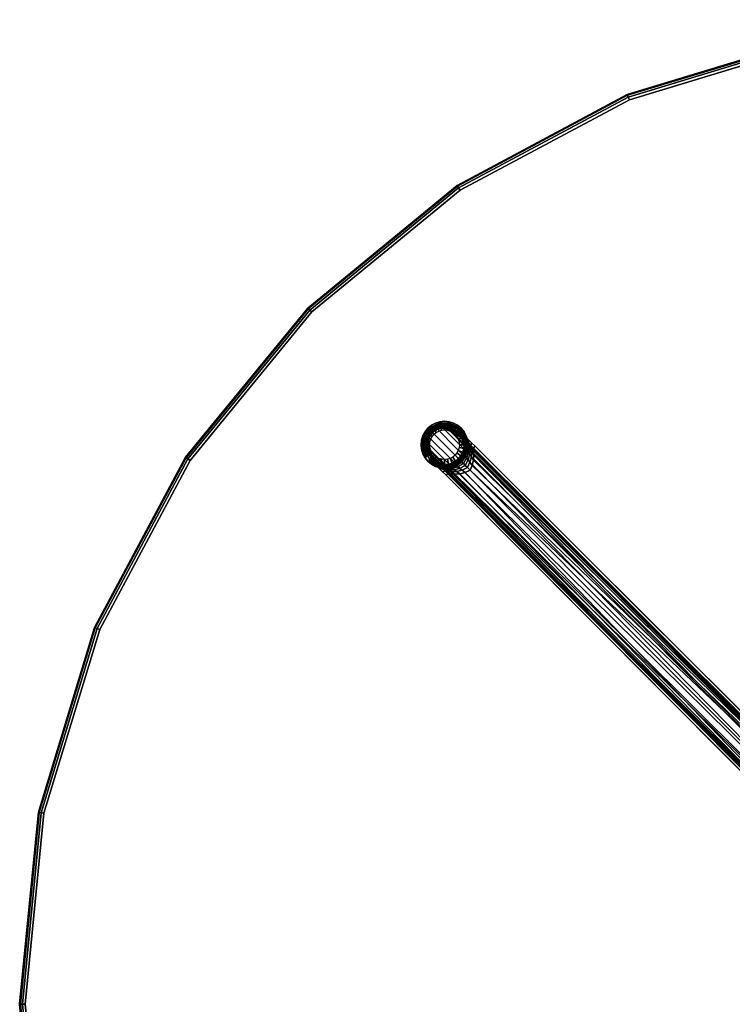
# Model space of a CAD drawing. Header units: inches. Extents: x -213 to 429, y -72 to 85.
# Tile 527 of 656: x 346 to 362, y -2 to 19. Entities that reach past the tile are written whole.
import ezdxf

# ---------------------------------------------------------------- set-up
doc = ezdxf.new("R2010")
doc.units = ezdxf.units.IN
doc.header["$LTSCALE"] = 96
doc.header["$MEASUREMENT"] = 0
for name, color, linetype in [('A-FURN-3-TABLE-BASE-BASE', 253, 'Continuous'), ('A-FURN-3-TABLE-BASE-GLIDE', 253, 'Continuous'), ('A-FURN-3-TABLE-BASE-GLIDE-STEM', 253, 'Continuous'), ('A-FURN-3-TABLE-EDGE', 35, 'Continuous'), ('A-FURN-3-TABLE-TOP', 33, 'Continuous')]:
    doc.layers.add(name, color=color, linetype=linetype)

# ---------------------------------------------------------------- blocks, each defined once
blk = doc.blocks.new('TARN-4242-LTSXG4-3D-3')
at = {"layer": 'A-FURN-3-TABLE-BASE-BASE'}
for points, invisible_edges in [([(-11.678, 12.227, 3.72), (-11.678, 12.227, 3.72), (-11.619, 12.247, 1.607), (-11.626, 12.258, 1.5)], 2), ([(-11.678, 12.227, 3.72), (-11.678, 12.227, 3.72), (-11.605, 12.23, 1.713), (-11.619, 12.247, 1.607)], 10), ([(-11.678, 12.227, 3.72), (-11.678, 12.227, 3.72), (-11.576, 12.198, 1.812), (-11.605, 12.23, 1.713)], 10), ([(-0.576, 1.157, 11.774), (-0.56, 1.219, 9.641), (-11.291, 11.909, 2.161), (-11.678, 12.227, 3.72)], 4), ([(-11.678, 12.227, 3.72), (-11.678, 12.227, 3.72), (-11.534, 12.154, 1.902), (-11.576, 12.198, 1.812)], 10), ([(-11.678, 12.227, 3.72), (-11.678, 12.227, 3.72), (-11.481, 12.1, 1.98), (-11.534, 12.154, 1.902)], 10), ([(-11.678, 12.227, 3.72), (-11.678, 12.227, 3.72), (-11.422, 12.04, 2.049), (-11.481, 12.1, 1.98)], 10), ([(-11.678, 12.227, 3.72), (-11.678, 12.227, 3.72), (-11.359, 11.976, 2.109), (-11.422, 12.04, 2.049)], 10), ([(-11.678, 12.227, 3.72), (-11.678, 12.227, 3.72), (-11.291, 11.909, 2.161), (-11.359, 11.976, 2.109)], 10), ([(-12.227, 11.678, 3.72), (-12.227, 11.678, 3.72), (-12.258, 11.626, 1.5), (-12.247, 11.619, 1.607)], 8), ([(-12.227, 11.678, 3.72), (-12.227, 11.678, 3.72), (-12.247, 11.619, 1.607), (-12.23, 11.605, 1.713)], 10), ([(-12.227, 11.678, 3.72), (-12.227, 11.678, 3.72), (-12.23, 11.605, 1.713), (-12.198, 11.576, 1.812)], 10), ([(-12.227, 11.678, 3.72), (-11.909, 11.291, 2.161), (-1.219, 0.56, 9.641), (-1.157, 0.576, 11.774)], 1), ([(-12.227, 11.678, 3.72), (-12.227, 11.678, 3.72), (-11.976, 11.359, 2.109), (-11.909, 11.291, 2.161)], 10), ([(-12.227, 11.678, 3.72), (-12.227, 11.678, 3.72), (-12.04, 11.422, 2.049), (-11.976, 11.359, 2.109)], 10), ([(-12.227, 11.678, 3.72), (-12.227, 11.678, 3.72), (-12.1, 11.481, 1.98), (-12.04, 11.422, 2.049)], 10), ([(-12.227, 11.678, 3.72), (-12.227, 11.678, 3.72), (-12.154, 11.534, 1.902), (-12.1, 11.481, 1.98)], 10), ([(-12.227, 11.678, 3.72), (-12.227, 11.678, 3.72), (-12.198, 11.576, 1.812), (-12.154, 11.534, 1.902)], 10)]:
    blk.add_3dface(points, dxfattribs=dict(at, invisible_edges=invisible_edges))
at = {"layer": 'A-FURN-3-TABLE-BASE-GLIDE'}
for points, invisible_edges in [([(-12.212, 11.519), (-12.212, 12.35), (-12.126, 12.396), (-12.126, 11.473)], 5), ([(-12.212, 11.519, 0.2), (-12.126, 11.473, 0.2), (-12.126, 12.396, 0.2), (-12.212, 12.35, 0.2)], 10), ([(-12.126, 11.473), (-12.126, 12.396), (-12.032, 12.425), (-12.032, 11.444)], 5), ([(-12.126, 11.473, 0.2), (-12.032, 11.444, 0.2), (-12.032, 12.425, 0.2), (-12.126, 12.396, 0.2)], 10), ([(-12.032, 11.444), (-12.032, 12.425), (-11.935, 12.435), (-11.935, 11.435)], 5), ([(-12.032, 11.444, 0.2), (-11.935, 11.435, 0.2), (-11.935, 12.435, 0.2), (-12.032, 12.425, 0.2)], 10), ([(-11.935, 11.435), (-11.935, 12.435), (-11.837, 12.425), (-11.837, 11.444)], 5), ([(-11.935, 11.435, 0.2), (-11.837, 11.444, 0.2), (-11.837, 12.425, 0.2), (-11.935, 12.435, 0.2)], 10), ([(-11.837, 11.444), (-11.837, 12.425), (-11.743, 12.396), (-11.743, 11.473)], 5), ([(-11.837, 11.444, 0.2), (-11.743, 11.473, 0.2), (-11.743, 12.396, 0.2), (-11.837, 12.425, 0.2)], 10), ([(-11.743, 11.473), (-11.743, 12.396), (-11.657, 12.35), (-11.657, 11.519)], 5), ([(-11.743, 11.473, 0.2), (-11.657, 11.519, 0.2), (-11.657, 12.35, 0.2), (-11.743, 12.396, 0.2)], 10), ([(-12.396, 11.743), (-12.396, 12.126), (-12.35, 12.212), (-12.35, 11.657)], 5), ([(-12.396, 11.743, 0.2), (-12.35, 11.657, 0.2), (-12.35, 12.212, 0.2), (-12.396, 12.126, 0.2)], 10), ([(-12.35, 11.657), (-12.35, 12.212), (-12.288, 12.288), (-12.288, 11.581)], 5), ([(-12.35, 11.657, 0.2), (-12.288, 11.581, 0.2), (-12.288, 12.288, 0.2), (-12.35, 12.212, 0.2)], 10), ([(-12.288, 11.581), (-12.288, 12.288), (-12.212, 12.35), (-12.212, 11.519)], 5), ([(-12.288, 11.581, 0.2), (-12.212, 11.519, 0.2), (-12.212, 12.35, 0.2), (-12.288, 12.288, 0.2)], 10), ([(-11.657, 11.519), (-11.657, 12.35), (-11.581, 12.288), (-11.581, 11.581)], 5), ([(-11.657, 11.519, 0.2), (-11.581, 11.581, 0.2), (-11.581, 12.288, 0.2), (-11.657, 12.35, 0.2)], 10), ([(-11.581, 11.581), (-11.581, 12.288), (-11.519, 12.212), (-11.519, 11.657)], 5), ([(-11.581, 11.581, 0.2), (-11.519, 11.657, 0.2), (-11.519, 12.212, 0.2), (-11.581, 12.288, 0.2)], 10), ([(-11.519, 11.657), (-11.519, 12.212), (-11.473, 12.126), (-11.473, 11.743)], 5), ([(-11.519, 11.657, 0.2), (-11.473, 11.743, 0.2), (-11.473, 12.126, 0.2), (-11.519, 12.212, 0.2)], 10), ([(-12.435, 11.935), (-12.435, 11.935), (-12.425, 12.032), (-12.425, 11.837)], 4), ([(-12.435, 11.935, 0.2), (-12.425, 11.837, 0.2), (-12.425, 12.032, 0.2), (-12.435, 11.935, 0.2)], 2), ([(-12.425, 11.837), (-12.425, 12.032), (-12.396, 12.126), (-12.396, 11.743)], 5), ([(-12.425, 11.837, 0.2), (-12.396, 11.743, 0.2), (-12.396, 12.126, 0.2), (-12.425, 12.032, 0.2)], 10), ([(-11.473, 11.743), (-11.473, 12.126), (-11.444, 12.032), (-11.444, 11.837)], 5), ([(-11.473, 11.743, 0.2), (-11.444, 11.837, 0.2), (-11.444, 12.032, 0.2), (-11.473, 12.126, 0.2)], 10), ([(-11.444, 11.837), (-11.444, 12.032), (-11.435, 11.935)], 1), ([(-11.444, 11.837, 0.2), (-11.435, 11.935, 0.2), (-11.435, 11.935, 0.2), (-11.444, 12.032, 0.2)], 8)]:
    blk.add_3dface(points, dxfattribs=dict(at, invisible_edges=invisible_edges))
at = {"layer": 'A-FURN-3-TABLE-TOP'}
for points, invisible_edges in [([(-4.074, 20.481, 29), (-7.991, 19.292, 29), (-7.991, -19.292, 29), (-4.074, -20.481, 29)], 10), ([(-7.991, -19.292, 27.75), (-7.991, 19.292, 27.75), (-4.074, 20.481, 27.75), (-4.074, -20.481, 27.75)], 5), ([(-11.601, -17.363, 29), (-7.991, -19.292, 29), (-7.991, 19.292, 29), (-11.601, 17.363, 29)], 10), ([(-7.991, 19.292, 27.75), (-7.991, -19.292, 27.75), (-11.601, -17.363, 27.75), (-11.601, 17.363, 27.75)], 5), ([(-11.601, 17.363, 29), (-14.766, 14.766, 29), (-14.766, -14.766, 29), (-11.601, -17.363, 29)], 10), ([(-14.766, -14.766, 27.75), (-14.766, 14.766, 27.75), (-11.601, 17.363, 27.75), (-11.601, -17.363, 27.75)], 5), ([(-17.363, -11.601, 29), (-14.766, -14.766, 29), (-14.766, 14.766, 29), (-17.363, 11.601, 29)], 10), ([(-14.766, 14.766, 27.75), (-14.766, -14.766, 27.75), (-17.363, -11.601, 27.75), (-17.363, 11.601, 27.75)], 5), ([(-17.363, 11.601, 29), (-19.292, 7.991, 29), (-19.292, -7.991, 29), (-17.363, -11.601, 29)], 10), ([(-19.292, -7.991, 27.75), (-19.292, 7.991, 27.75), (-17.363, 11.601, 27.75), (-17.363, -11.601, 27.75)], 5), ([(-20.481, -4.074, 29), (-19.292, -7.991, 29), (-19.292, 7.991, 29), (-20.481, 4.074, 29)], 10), ([(-19.292, 7.991, 27.75), (-19.292, -7.991, 27.75), (-20.481, -4.074, 27.75), (-20.481, 4.074, 27.75)], 5), ([(-20.481, 4.074, 29), (-20.882, 0, 29), (-20.481, -4.074, 29)], 8), ([(-20.481, -4.074, 27.75), (-20.882, 0, 27.75), (-20.481, 4.074, 27.75), (-20.481, -4.074, 27.75)], 4)]:
    blk.add_3dface(points, dxfattribs=dict(at, invisible_edges=invisible_edges))
at = {"layer": 'A-FURN-3-TABLE-BASE-BASE'}
mesh = blk.add_polymesh((2, 9), dxfattribs=at)
for k, corner in enumerate([(-11.626, 12.258, 1.5), (-11.771, 12.351, 1.5), (-11.94, 12.382, 1.5), (-12.108, 12.346, 1.5), (-12.251, 12.251, 1.5), (-12.346, 12.108, 1.5), (-12.382, 11.94, 1.5), (-12.351, 11.771, 1.5), (-12.258, 11.626, 1.5), (-11.678, 12.227, 3.72), (-11.799, 12.308, 3.665), (-11.945, 12.339, 3.62), (-12.095, 12.311, 3.59), (-12.225, 12.225, 3.579), (-12.311, 12.095, 3.59), (-12.339, 11.945, 3.62), (-12.308, 11.799, 3.665), (-12.227, 11.678, 3.72)]):
    mesh.set_mesh_vertex(divmod(k, 9), corner)
mesh = blk.add_polymesh((9, 5), dxfattribs=at)
for k, corner in enumerate([(-11.755, 12.199, 3.79), (-11.732, 12.217, 3.783), (-11.71, 12.228, 3.768), (-11.691, 12.232, 3.746), (-11.678, 12.227, 3.72), (-11.85, 12.263, 3.735), (-11.833, 12.282, 3.729), (-11.819, 12.3, 3.713), (-11.809, 12.31, 3.691), (-11.799, 12.308, 3.665), (-11.967, 12.287, 3.69), (-11.957, 12.305, 3.683), (-11.953, 12.325, 3.668), (-11.951, 12.339, 3.645), (-11.945, 12.339, 3.62), (-12.088, 12.264, 3.66), (-12.086, 12.277, 3.653), (-12.092, 12.296, 3.638), (-12.098, 12.31, 3.615), (-12.095, 12.311, 3.59), (-12.194, 12.194, 3.649), (-12.2, 12.2, 3.643), (-12.214, 12.214, 3.627), (-12.225, 12.225, 3.605), (-12.225, 12.225, 3.579), (-12.264, 12.088, 3.66), (-12.277, 12.086, 3.653), (-12.296, 12.092, 3.638), (-12.31, 12.098, 3.615), (-12.311, 12.095, 3.59), (-12.287, 11.967, 3.69), (-12.305, 11.957, 3.683), (-12.325, 11.953, 3.668), (-12.339, 11.951, 3.645), (-12.339, 11.945, 3.62), (-12.263, 11.85, 3.735), (-12.282, 11.833, 3.729), (-12.3, 11.819, 3.713), (-12.31, 11.809, 3.691), (-12.308, 11.799, 3.665), (-12.199, 11.755, 3.79), (-12.217, 11.732, 3.783), (-12.228, 11.71, 3.768), (-12.232, 11.691, 3.746), (-12.227, 11.678, 3.72)]):
    mesh.set_mesh_vertex(divmod(k, 5), corner)
mesh = blk.add_polymesh((2, 9), dxfattribs=at)
for k, corner in enumerate([(-11.755, 12.199, 3.79), (-11.85, 12.263, 3.735), (-11.967, 12.287, 3.69), (-12.088, 12.264, 3.66), (-12.194, 12.194, 3.649), (-12.264, 12.088, 3.66), (-12.287, 11.967, 3.69), (-12.263, 11.85, 3.735), (-12.199, 11.755, 3.79), (-0.632, 1.108, 11.858), (-0.774, 1.014, 11.851), (-0.774, 1.014, 11.851), (-0.902, 0.902, 11.849), (-0.902, 0.902, 11.849), (-0.902, 0.902, 11.849), (-1.014, 0.774, 11.851), (-1.014, 0.774, 11.851), (-1.108, 0.632, 11.858)]):
    mesh.set_mesh_vertex(divmod(k, 9), corner)
mesh = blk.add_polymesh((9, 9), dxfattribs=at)
for k, corner in enumerate([(-12.258, 11.626, 1.5), (-12.113, 11.524, 1.5), (-11.94, 11.487, 1.5), (-11.765, 11.52, 1.5), (-11.618, 11.618, 1.5), (-11.52, 11.765, 1.5), (-11.487, 11.94, 1.5), (-11.524, 12.113, 1.5), (-11.626, 12.258, 1.5), (-12.246, 11.617, 1.603), (-12.102, 11.519, 1.605), (-11.931, 11.484, 1.606), (-11.759, 11.517, 1.608), (-11.613, 11.613, 1.608), (-11.517, 11.759, 1.608), (-11.484, 11.931, 1.606), (-11.519, 12.102, 1.605), (-11.617, 12.246, 1.603), (-12.221, 11.597, 1.703), (-12.081, 11.509, 1.709), (-11.916, 11.48, 1.715), (-11.75, 11.514, 1.719), (-11.606, 11.606, 1.722), (-11.514, 11.75, 1.719), (-11.48, 11.916, 1.715), (-11.509, 12.081, 1.709), (-11.597, 12.221, 1.703), (-12.182, 11.564, 1.793), (-12.047, 11.49, 1.807), (-11.89, 11.47, 1.818), (-11.732, 11.505, 1.827), (-11.592, 11.592, 1.833), (-11.505, 11.732, 1.827), (-11.47, 11.89, 1.818), (-11.49, 12.047, 1.807), (-11.564, 12.182, 1.793), (-12.124, 11.518, 1.867), (-11.996, 11.461, 1.887), (-11.849, 11.45, 1.905), (-11.7, 11.486, 1.919), (-11.566, 11.566, 1.929), (-11.486, 11.7, 1.919), (-11.45, 11.849, 1.905), (-11.461, 11.996, 1.887), (-11.518, 12.124, 1.867), (-12.055, 11.469, 1.927), (-11.932, 11.428, 1.955), (-11.796, 11.425, 1.98), (-11.659, 11.461, 1.999), (-11.532, 11.532, 2.012), (-11.461, 11.659, 1.999), (-11.425, 11.796, 1.98), (-11.428, 11.932, 1.955), (-11.469, 12.055, 1.927), (-11.982, 11.42, 1.984), (-11.866, 11.393, 2.019), (-11.74, 11.396, 2.049), (-11.613, 11.431, 2.073), (-11.494, 11.494, 2.089), (-11.431, 11.613, 2.073), (-11.396, 11.74, 2.049), (-11.393, 11.866, 2.019), (-11.42, 11.982, 1.984), (-11.907, 11.372, 2.038), (-11.795, 11.354, 2.078), (-11.677, 11.361, 2.112), (-11.56, 11.393, 2.139), (-11.448, 11.448, 2.157), (-11.393, 11.56, 2.139), (-11.361, 11.677, 2.112), (-11.354, 11.795, 2.078), (-11.372, 11.907, 2.038), (-11.827, 11.323, 2.087), (-11.718, 11.308, 2.128), (-11.606, 11.314, 2.163), (-11.495, 11.342, 2.191), (-11.39, 11.39, 2.21), (-11.342, 11.495, 2.191), (-11.314, 11.606, 2.163), (-11.308, 11.718, 2.128), (-11.323, 11.827, 2.087)]):
    mesh.set_mesh_vertex(divmod(k, 9), corner)
mesh = blk.add_polymesh((2, 5), dxfattribs=at)
for k, corner in enumerate([(-0.632, 1.108, 11.858), (-0.592, 1.11, 11.862), (-0.562, 1.12, 11.842), (-0.562, 1.139, 11.807), (-0.576, 1.157, 11.774), (-11.755, 12.199, 3.79), (-11.732, 12.217, 3.783), (-11.71, 12.228, 3.768), (-11.691, 12.232, 3.746), (-11.678, 12.227, 3.72)]):
    mesh.set_mesh_vertex(divmod(k, 5), corner)
mesh = blk.add_polymesh((2, 9), dxfattribs=at)
for k, corner in enumerate([(-11.626, 12.258, 1.5), (-11.619, 12.247, 1.607), (-11.605, 12.23, 1.713), (-11.576, 12.198, 1.812), (-11.534, 12.154, 1.902), (-11.481, 12.1, 1.98), (-11.422, 12.04, 2.049), (-11.359, 11.976, 2.109), (-11.291, 11.909, 2.161), (-11.626, 12.258, 1.5), (-11.617, 12.246, 1.603), (-11.597, 12.221, 1.703), (-11.564, 12.182, 1.793), (-11.518, 12.124, 1.867), (-11.469, 12.055, 1.927), (-11.42, 11.982, 1.984), (-11.372, 11.907, 2.038), (-11.323, 11.827, 2.087)]):
    mesh.set_mesh_vertex(divmod(k, 9), corner)
mesh = blk.add_polymesh((2, 9), dxfattribs=at)
for k, corner in enumerate([(-11.827, 11.323, 2.087), (-11.718, 11.308, 2.128), (-11.606, 11.314, 2.163), (-11.495, 11.342, 2.191), (-11.39, 11.39, 2.21), (-11.342, 11.495, 2.191), (-11.314, 11.606, 2.163), (-11.308, 11.718, 2.128), (-11.323, 11.827, 2.087), (-1.061, 0.512, 9.548), (-1.061, 0.512, 9.548), (-1.061, 0.512, 9.548), (-1.061, 0.512, 9.548), (-0.512, 1.061, 9.548), (-0.512, 1.061, 9.548), (-0.512, 1.061, 9.548), (-0.512, 1.061, 9.548), (-0.512, 1.061, 9.548)]):
    mesh.set_mesh_vertex(divmod(k, 9), corner)
mesh = blk.add_polymesh((2, 5), dxfattribs=at)
for k, corner in enumerate([(-0.56, 1.219, 9.641), (-0.527, 1.188, 9.614), (-0.499, 1.155, 9.584), (-0.497, 1.111, 9.557), (-0.512, 1.061, 9.548), (-11.291, 11.909, 2.161), (-11.291, 11.909, 2.161), (-11.291, 11.909, 2.161), (-11.323, 11.827, 2.087), (-11.323, 11.827, 2.087)]):
    mesh.set_mesh_vertex(divmod(k, 5), corner)
mesh = blk.add_polymesh((2, 9), dxfattribs=at)
for k, corner in enumerate([(-11.909, 11.291, 2.161), (-11.976, 11.359, 2.109), (-12.04, 11.422, 2.049), (-12.1, 11.481, 1.98), (-12.154, 11.534, 1.902), (-12.198, 11.576, 1.812), (-12.23, 11.605, 1.713), (-12.247, 11.619, 1.607), (-12.258, 11.626, 1.5), (-11.827, 11.323, 2.087), (-11.907, 11.372, 2.038), (-11.982, 11.42, 1.984), (-12.055, 11.469, 1.927), (-12.124, 11.518, 1.867), (-12.182, 11.564, 1.793), (-12.221, 11.597, 1.703), (-12.246, 11.617, 1.603), (-12.258, 11.626, 1.5)]):
    mesh.set_mesh_vertex(divmod(k, 9), corner)
mesh = blk.add_polymesh((2, 5), dxfattribs=at)
for k, corner in enumerate([(-12.199, 11.755, 3.79), (-12.217, 11.732, 3.783), (-12.228, 11.71, 3.768), (-12.232, 11.691, 3.746), (-12.227, 11.678, 3.72), (-1.108, 0.632, 11.858), (-1.11, 0.592, 11.862), (-1.12, 0.562, 11.842), (-1.139, 0.562, 11.807), (-1.157, 0.576, 11.774)]):
    mesh.set_mesh_vertex(divmod(k, 5), corner)
mesh = blk.add_polymesh((2, 5), dxfattribs=at)
for k, corner in enumerate([(-1.061, 0.512, 9.548), (-1.111, 0.497, 9.557), (-1.155, 0.499, 9.584), (-1.188, 0.527, 9.614), (-1.219, 0.56, 9.641), (-11.827, 11.323, 2.087), (-11.827, 11.323, 2.087), (-11.909, 11.291, 2.161), (-11.909, 11.291, 2.161), (-11.909, 11.291, 2.161)]):
    mesh.set_mesh_vertex(divmod(k, 5), corner)
at = {"layer": 'A-FURN-3-TABLE-BASE-GLIDE'}
mesh = blk.add_polymesh((2, 32), dxfattribs=dict(at, n_close=True))
for k, corner in enumerate([(-12.425, 12.032), (-12.396, 12.126), (-12.35, 12.212), (-12.288, 12.288), (-12.212, 12.35), (-12.126, 12.396), (-12.032, 12.425), (-11.935, 12.435), (-11.837, 12.425), (-11.743, 12.396), (-11.657, 12.35), (-11.581, 12.288), (-11.519, 12.212), (-11.473, 12.126), (-11.444, 12.032), (-11.435, 11.935), (-11.444, 11.837), (-11.473, 11.743), (-11.519, 11.657), (-11.581, 11.581), (-11.657, 11.519), (-11.743, 11.473), (-11.837, 11.444), (-11.935, 11.435), (-12.032, 11.444), (-12.126, 11.473), (-12.212, 11.519), (-12.288, 11.581), (-12.35, 11.657), (-12.396, 11.743), (-12.425, 11.837), (-12.435, 11.935), (-12.425, 12.032, 0.2), (-12.396, 12.126, 0.2), (-12.35, 12.212, 0.2), (-12.288, 12.288, 0.2), (-12.212, 12.35, 0.2), (-12.126, 12.396, 0.2), (-12.032, 12.425, 0.2), (-11.935, 12.435, 0.2), (-11.837, 12.425, 0.2), (-11.743, 12.396, 0.2), (-11.657, 12.35, 0.2), (-11.581, 12.288, 0.2), (-11.519, 12.212, 0.2), (-11.473, 12.126, 0.2), (-11.444, 12.032, 0.2), (-11.435, 11.935, 0.2), (-11.444, 11.837, 0.2), (-11.473, 11.743, 0.2), (-11.519, 11.657, 0.2), (-11.581, 11.581, 0.2), (-11.657, 11.519, 0.2), (-11.743, 11.473, 0.2), (-11.837, 11.444, 0.2), (-11.935, 11.435, 0.2), (-12.032, 11.444, 0.2), (-12.126, 11.473, 0.2), (-12.212, 11.519, 0.2), (-12.288, 11.581, 0.2), (-12.35, 11.657, 0.2), (-12.396, 11.743, 0.2), (-12.425, 11.837, 0.2), (-12.435, 11.935, 0.2)]):
    mesh.set_mesh_vertex(divmod(k, 32), corner)
at = {"layer": 'A-FURN-3-TABLE-BASE-GLIDE-STEM'}
mesh = blk.add_polymesh((9, 9), dxfattribs=at)
for k, corner in enumerate([(-11.711, 12.158, 1.5), (-11.637, 12.232, 1.5), (-11.633, 12.236, 1.498), (-11.629, 12.24, 1.495), (-11.627, 12.242, 1.491), (-11.626, 12.243, 1.485), (-11.602, 12.267, 0.215), (-11.603, 12.266, 0.21), (-11.605, 12.264, 0.205), (-11.759, 12.198, 1.5), (-11.7, 12.285, 1.5), (-11.697, 12.29, 1.498), (-11.695, 12.294, 1.495), (-11.693, 12.296, 1.491), (-11.692, 12.297, 1.485), (-11.674, 12.325, 0.215), (-11.674, 12.324, 0.21), (-11.676, 12.321, 0.205), (-11.813, 12.227, 1.5), (-11.773, 12.324, 1.5), (-11.771, 12.329, 1.498), (-11.769, 12.334, 1.495), (-11.768, 12.337, 1.491), (-11.768, 12.338, 1.485), (-11.755, 12.368, 0.215), (-11.755, 12.367, 0.21), (-11.756, 12.364, 0.205), (-11.873, 12.245, 1.5), (-11.852, 12.348, 1.5), (-11.851, 12.353, 1.498), (-11.85, 12.358, 1.495), (-11.85, 12.361, 1.491), (-11.849, 12.363, 1.485), (-11.843, 12.395, 0.215), (-11.843, 12.394, 0.21), (-11.844, 12.391, 0.205), (-11.935, 12.251, 1.5), (-11.935, 12.356, 1.5), (-11.935, 12.362, 1.498), (-11.935, 12.366, 1.495), (-11.935, 12.37, 1.491), (-11.935, 12.371, 1.485), (-11.935, 12.404, 0.215), (-11.935, 12.403, 0.21), (-11.935, 12.4, 0.205), (-11.996, 12.245, 1.5), (-12.017, 12.348, 1.5), (-12.018, 12.353, 1.498), (-12.019, 12.358, 1.495), (-12.019, 12.361, 1.491), (-12.02, 12.363, 1.485), (-12.026, 12.395, 0.215), (-12.026, 12.394, 0.21), (-12.025, 12.391, 0.205), (-12.056, 12.227, 1.5), (-12.096, 12.324, 1.5), (-12.098, 12.329, 1.498), (-12.1, 12.334, 1.495), (-12.101, 12.337, 1.491), (-12.102, 12.338, 1.485), (-12.114, 12.368, 0.215), (-12.114, 12.367, 0.21), (-12.113, 12.364, 0.205), (-12.11, 12.198, 1.5), (-12.169, 12.285, 1.5), (-12.172, 12.29, 1.498), (-12.174, 12.294, 1.495), (-12.176, 12.296, 1.491), (-12.177, 12.297, 1.485), (-12.195, 12.325, 0.215), (-12.195, 12.324, 0.21), (-12.193, 12.321, 0.205), (-12.158, 12.158, 1.5), (-12.232, 12.232, 1.5), (-12.236, 12.236, 1.498), (-12.24, 12.24, 1.495), (-12.242, 12.242, 1.491), (-12.243, 12.243, 1.485), (-12.267, 12.267, 0.215), (-12.266, 12.266, 0.21), (-12.264, 12.264, 0.205)]):
    mesh.set_mesh_vertex(divmod(k, 9), corner)
mesh = blk.add_polymesh((9, 3), dxfattribs=at)
for k, corner in enumerate([(-11.605, 12.264, 0.205), (-11.609, 12.26, 0.201), (-11.613, 12.256, 0.2), (-11.676, 12.321, 0.205), (-11.679, 12.317, 0.201), (-11.682, 12.313, 0.2), (-11.756, 12.364, 0.205), (-11.758, 12.36, 0.201), (-11.761, 12.355, 0.2), (-11.844, 12.391, 0.205), (-11.845, 12.386, 0.201), (-11.846, 12.38, 0.2), (-11.935, 12.4, 0.205), (-11.935, 12.395, 0.201), (-11.935, 12.389, 0.2), (-12.025, 12.391, 0.205), (-12.024, 12.386, 0.201), (-12.023, 12.38, 0.2), (-12.113, 12.364, 0.205), (-12.111, 12.36, 0.201), (-12.109, 12.355, 0.2), (-12.193, 12.321, 0.205), (-12.19, 12.317, 0.201), (-12.187, 12.313, 0.2), (-12.264, 12.264, 0.205), (-12.26, 12.26, 0.201), (-12.256, 12.256, 0.2)]):
    mesh.set_mesh_vertex(divmod(k, 3), corner)
mesh = blk.add_polymesh((8, 9), dxfattribs=at)
for k, corner in enumerate([(-12.158, 12.158, 1.5), (-12.232, 12.232, 1.5), (-12.236, 12.236, 1.498), (-12.24, 12.24, 1.495), (-12.242, 12.242, 1.491), (-12.243, 12.243, 1.485), (-12.267, 12.267, 0.215), (-12.266, 12.266, 0.21), (-12.264, 12.264, 0.205), (-12.198, 12.11, 1.5), (-12.285, 12.169, 1.5), (-12.29, 12.172, 1.498), (-12.294, 12.174, 1.495), (-12.296, 12.176, 1.491), (-12.297, 12.177, 1.485), (-12.325, 12.195, 0.215), (-12.324, 12.195, 0.21), (-12.321, 12.193, 0.205), (-12.227, 12.056, 1.5), (-12.324, 12.096, 1.5), (-12.329, 12.098, 1.498), (-12.334, 12.1, 1.495), (-12.337, 12.101, 1.491), (-12.338, 12.102, 1.485), (-12.368, 12.114, 0.215), (-12.367, 12.114, 0.21), (-12.364, 12.113, 0.205), (-12.245, 11.996, 1.5), (-12.348, 12.017, 1.5), (-12.353, 12.018, 1.498), (-12.358, 12.019, 1.495), (-12.361, 12.019, 1.491), (-12.363, 12.02, 1.485), (-12.395, 12.026, 0.215), (-12.394, 12.026, 0.21), (-12.391, 12.025, 0.205), (-12.251, 11.935, 1.5), (-12.356, 11.935, 1.5), (-12.362, 11.935, 1.498), (-12.366, 11.935, 1.495), (-12.37, 11.935, 1.491), (-12.371, 11.935, 1.485), (-12.404, 11.935, 0.215), (-12.403, 11.935, 0.21), (-12.4, 11.935, 0.205), (-12.245, 11.873, 1.5), (-12.348, 11.852, 1.5), (-12.353, 11.851, 1.498), (-12.358, 11.85, 1.495), (-12.361, 11.85, 1.491), (-12.363, 11.849, 1.485), (-12.395, 11.843, 0.215), (-12.394, 11.843, 0.21), (-12.391, 11.844, 0.205), (-12.227, 11.813, 1.5), (-12.324, 11.773, 1.5), (-12.329, 11.771, 1.498), (-12.334, 11.769, 1.495), (-12.337, 11.768, 1.491), (-12.338, 11.768, 1.485), (-12.368, 11.755, 0.215), (-12.367, 11.755, 0.21), (-12.364, 11.756, 0.205), (-12.198, 11.759, 1.5), (-12.285, 11.7, 1.5), (-12.29, 11.697, 1.498), (-12.294, 11.695, 1.495), (-12.296, 11.693, 1.491), (-12.297, 11.692, 1.485), (-12.325, 11.674, 0.215), (-12.324, 11.674, 0.21), (-12.321, 11.676, 0.205)]):
    mesh.set_mesh_vertex(divmod(k, 9), corner)
mesh = blk.add_polymesh((8, 3), dxfattribs=at)
for k, corner in enumerate([(-12.264, 12.264, 0.205), (-12.26, 12.26, 0.201), (-12.256, 12.256, 0.2), (-12.321, 12.193, 0.205), (-12.317, 12.19, 0.201), (-12.313, 12.187, 0.2), (-12.364, 12.113, 0.205), (-12.36, 12.111, 0.201), (-12.355, 12.109, 0.2), (-12.391, 12.025, 0.205), (-12.386, 12.024, 0.201), (-12.38, 12.023, 0.2), (-12.4, 11.935, 0.205), (-12.395, 11.935, 0.201), (-12.389, 11.935, 0.2), (-12.391, 11.844, 0.205), (-12.386, 11.845, 0.201), (-12.38, 11.846, 0.2), (-12.364, 11.756, 0.205), (-12.36, 11.758, 0.201), (-12.355, 11.761, 0.2), (-12.321, 11.676, 0.205), (-12.317, 11.679, 0.201), (-12.313, 11.682, 0.2)]):
    mesh.set_mesh_vertex(divmod(k, 3), corner)
mesh = blk.add_polymesh((9, 9), dxfattribs=at)
for k, corner in enumerate([(-11.711, 11.711, 1.5), (-11.637, 11.637, 1.5), (-11.633, 11.633, 1.498), (-11.629, 11.629, 1.495), (-11.627, 11.627, 1.491), (-11.626, 11.626, 1.485), (-11.602, 11.602, 0.215), (-11.603, 11.603, 0.21), (-11.605, 11.605, 0.205), (-11.671, 11.759, 1.5), (-11.584, 11.7, 1.5), (-11.58, 11.697, 1.498), (-11.575, 11.695, 1.495), (-11.573, 11.693, 1.491), (-11.572, 11.692, 1.485), (-11.544, 11.674, 0.215), (-11.545, 11.674, 0.21), (-11.548, 11.676, 0.205), (-11.642, 11.813, 1.5), (-11.545, 11.773, 1.5), (-11.54, 11.771, 1.498), (-11.536, 11.769, 1.495), (-11.533, 11.768, 1.491), (-11.531, 11.768, 1.485), (-11.501, 11.755, 0.215), (-11.502, 11.755, 0.21), (-11.505, 11.756, 0.205), (-11.624, 11.873, 1.5), (-11.521, 11.852, 1.5), (-11.516, 11.851, 1.498), (-11.511, 11.85, 1.495), (-11.508, 11.85, 1.491), (-11.507, 11.849, 1.485), (-11.474, 11.843, 0.215), (-11.475, 11.843, 0.21), (-11.478, 11.844, 0.205), (-11.618, 11.935, 1.5), (-11.513, 11.935, 1.5), (-11.508, 11.935, 1.498), (-11.503, 11.935, 1.495), (-11.499, 11.935, 1.491), (-11.498, 11.935, 1.485), (-11.465, 11.935, 0.215), (-11.466, 11.935, 0.21), (-11.469, 11.935, 0.205), (-11.624, 11.996, 1.5), (-11.521, 12.017, 1.5), (-11.516, 12.018, 1.498), (-11.511, 12.019, 1.495), (-11.508, 12.019, 1.491), (-11.507, 12.02, 1.485), (-11.474, 12.026, 0.215), (-11.475, 12.026, 0.21), (-11.478, 12.025, 0.205), (-11.642, 12.056, 1.5), (-11.545, 12.096, 1.5), (-11.54, 12.098, 1.498), (-11.536, 12.1, 1.495), (-11.533, 12.101, 1.491), (-11.531, 12.102, 1.485), (-11.501, 12.114, 0.215), (-11.502, 12.114, 0.21), (-11.505, 12.113, 0.205), (-11.671, 12.11, 1.5), (-11.584, 12.169, 1.5), (-11.58, 12.172, 1.498), (-11.575, 12.174, 1.495), (-11.573, 12.176, 1.491), (-11.572, 12.177, 1.485), (-11.544, 12.195, 0.215), (-11.545, 12.195, 0.21), (-11.548, 12.193, 0.205), (-11.711, 12.158, 1.5), (-11.637, 12.232, 1.5), (-11.633, 12.236, 1.498), (-11.629, 12.24, 1.495), (-11.627, 12.242, 1.491), (-11.626, 12.243, 1.485), (-11.602, 12.267, 0.215), (-11.603, 12.266, 0.21), (-11.605, 12.264, 0.205)]):
    mesh.set_mesh_vertex(divmod(k, 9), corner)
mesh = blk.add_polymesh((9, 3), dxfattribs=at)
for k, corner in enumerate([(-11.605, 11.605, 0.205), (-11.609, 11.609, 0.201), (-11.613, 11.613, 0.2), (-11.548, 11.676, 0.205), (-11.552, 11.679, 0.201), (-11.557, 11.682, 0.2), (-11.505, 11.756, 0.205), (-11.509, 11.758, 0.201), (-11.515, 11.761, 0.2), (-11.478, 11.844, 0.205), (-11.483, 11.845, 0.201), (-11.489, 11.846, 0.2), (-11.469, 11.935, 0.205), (-11.474, 11.935, 0.201), (-11.48, 11.935, 0.2), (-11.478, 12.025, 0.205), (-11.483, 12.024, 0.201), (-11.489, 12.023, 0.2), (-11.505, 12.113, 0.205), (-11.509, 12.111, 0.201), (-11.515, 12.109, 0.2), (-11.548, 12.193, 0.205), (-11.552, 12.19, 0.201), (-11.557, 12.187, 0.2), (-11.605, 12.264, 0.205), (-11.609, 12.26, 0.201), (-11.613, 12.256, 0.2)]):
    mesh.set_mesh_vertex(divmod(k, 3), corner)
mesh = blk.add_polymesh((9, 9), dxfattribs=at)
for k, corner in enumerate([(-12.158, 11.711, 1.5), (-12.232, 11.637, 1.5), (-12.236, 11.633, 1.498), (-12.24, 11.629, 1.495), (-12.242, 11.627, 1.491), (-12.243, 11.626, 1.485), (-12.267, 11.602, 0.215), (-12.266, 11.603, 0.21), (-12.264, 11.605, 0.205), (-12.11, 11.671, 1.5), (-12.169, 11.584, 1.5), (-12.172, 11.58, 1.498), (-12.174, 11.575, 1.495), (-12.176, 11.573, 1.491), (-12.177, 11.572, 1.485), (-12.195, 11.544, 0.215), (-12.195, 11.545, 0.21), (-12.193, 11.548, 0.205), (-12.056, 11.642, 1.5), (-12.096, 11.545, 1.5), (-12.098, 11.54, 1.498), (-12.1, 11.536, 1.495), (-12.101, 11.533, 1.491), (-12.102, 11.531, 1.485), (-12.114, 11.501, 0.215), (-12.114, 11.502, 0.21), (-12.113, 11.505, 0.205), (-11.996, 11.624, 1.5), (-12.017, 11.521, 1.5), (-12.018, 11.516, 1.498), (-12.019, 11.511, 1.495), (-12.019, 11.508, 1.491), (-12.02, 11.507, 1.485), (-12.026, 11.474, 0.215), (-12.026, 11.475, 0.21), (-12.025, 11.478, 0.205), (-11.935, 11.618, 1.5), (-11.935, 11.513, 1.5), (-11.935, 11.508, 1.498), (-11.935, 11.503, 1.495), (-11.935, 11.499, 1.491), (-11.935, 11.498, 1.485), (-11.935, 11.465, 0.215), (-11.935, 11.466, 0.21), (-11.935, 11.469, 0.205), (-11.873, 11.624, 1.5), (-11.852, 11.521, 1.5), (-11.851, 11.516, 1.498), (-11.85, 11.511, 1.495), (-11.85, 11.508, 1.491), (-11.849, 11.507, 1.485), (-11.843, 11.474, 0.215), (-11.843, 11.475, 0.21), (-11.844, 11.478, 0.205), (-11.813, 11.642, 1.5), (-11.773, 11.545, 1.5), (-11.771, 11.54, 1.498), (-11.769, 11.536, 1.495), (-11.768, 11.533, 1.491), (-11.768, 11.531, 1.485), (-11.755, 11.501, 0.215), (-11.755, 11.502, 0.21), (-11.756, 11.505, 0.205), (-11.759, 11.671, 1.5), (-11.7, 11.584, 1.5), (-11.697, 11.58, 1.498), (-11.695, 11.575, 1.495), (-11.693, 11.573, 1.491), (-11.692, 11.572, 1.485), (-11.674, 11.544, 0.215), (-11.674, 11.545, 0.21), (-11.676, 11.548, 0.205), (-11.711, 11.711, 1.5), (-11.637, 11.637, 1.5), (-11.633, 11.633, 1.498), (-11.629, 11.629, 1.495), (-11.627, 11.627, 1.491), (-11.626, 11.626, 1.485), (-11.602, 11.602, 0.215), (-11.603, 11.603, 0.21), (-11.605, 11.605, 0.205)]):
    mesh.set_mesh_vertex(divmod(k, 9), corner)
mesh = blk.add_polymesh((9, 3), dxfattribs=at)
for k, corner in enumerate([(-12.264, 11.605, 0.205), (-12.26, 11.609, 0.201), (-12.256, 11.613, 0.2), (-12.193, 11.548, 0.205), (-12.19, 11.552, 0.201), (-12.187, 11.557, 0.2), (-12.113, 11.505, 0.205), (-12.111, 11.509, 0.201), (-12.109, 11.515, 0.2), (-12.025, 11.478, 0.205), (-12.024, 11.483, 0.201), (-12.023, 11.489, 0.2), (-11.935, 11.469, 0.205), (-11.935, 11.474, 0.201), (-11.935, 11.48, 0.2), (-11.844, 11.478, 0.205), (-11.845, 11.483, 0.201), (-11.846, 11.489, 0.2), (-11.756, 11.505, 0.205), (-11.758, 11.509, 0.201), (-11.761, 11.515, 0.2), (-11.676, 11.548, 0.205), (-11.679, 11.552, 0.201), (-11.682, 11.557, 0.2), (-11.605, 11.605, 0.205), (-11.609, 11.609, 0.201), (-11.613, 11.613, 0.2)]):
    mesh.set_mesh_vertex(divmod(k, 3), corner)
at = {"layer": 'A-FURN-3-TABLE-EDGE'}
mesh = blk.add_polymesh((33, 8), dxfattribs=at)
for k, corner in enumerate([(-20.882, 0, 29), (-20.941, 0, 28.984), (-20.984, 0, 28.941), (-21, 0, 28.882), (-21, 0, 27.868), (-20.984, 0, 27.809), (-20.941, 0, 27.766), (-20.882, 0, 27.75), (-20.481, -4.074, 29), (-20.539, -4.085, 28.984), (-20.581, -4.094, 28.941), (-20.596, -4.097, 28.882), (-20.596, -4.097, 27.868), (-20.581, -4.094, 27.809), (-20.539, -4.085, 27.766), (-20.481, -4.074, 27.75), (-19.292, -7.991, 29), (-19.347, -8.014, 28.984), (-19.387, -8.03, 28.941), (-19.401, -8.036, 28.882), (-19.401, -8.036, 27.868), (-19.387, -8.03, 27.809), (-19.347, -8.014, 27.766), (-19.292, -7.991, 27.75), (-17.363, -11.601, 29), (-17.412, -11.634, 28.984), (-17.448, -11.658, 28.941), (-17.461, -11.667, 28.882), (-17.461, -11.667, 27.868), (-17.448, -11.658, 27.809), (-17.412, -11.634, 27.766), (-17.363, -11.601, 27.75), (-14.766, -14.766, 29), (-14.808, -14.808, 28.984), (-14.838, -14.838, 28.941), (-14.849, -14.849, 28.882), (-14.849, -14.849, 27.868), (-14.838, -14.838, 27.809), (-14.808, -14.808, 27.766), (-14.766, -14.766, 27.75), (-11.601, -17.363, 29), (-11.634, -17.412, 28.984), (-11.658, -17.448, 28.941), (-11.667, -17.461, 28.882), (-11.667, -17.461, 27.868), (-11.658, -17.448, 27.809), (-11.634, -17.412, 27.766), (-11.601, -17.363, 27.75), (-7.991, -19.292, 29), (-8.014, -19.347, 28.984), (-8.03, -19.387, 28.941), (-8.036, -19.401, 28.882), (-8.036, -19.401, 27.868), (-8.03, -19.387, 27.809), (-8.014, -19.347, 27.766), (-7.991, -19.292, 27.75), (-4.074, -20.481, 29), (-4.085, -20.539, 28.984), (-4.094, -20.581, 28.941), (-4.097, -20.596, 28.882), (-4.097, -20.596, 27.868), (-4.094, -20.581, 27.809), (-4.085, -20.539, 27.766), (-4.074, -20.481, 27.75), (0, -20.882, 29), (0, -20.941, 28.984), (0, -20.984, 28.941), (0, -21, 28.882), (0, -21, 27.868), (0, -20.984, 27.809), (0, -20.941, 27.766), (0, -20.882, 27.75), (4.074, -20.481, 29), (4.085, -20.539, 28.984), (4.094, -20.581, 28.941), (4.097, -20.596, 28.882), (4.097, -20.596, 27.868), (4.094, -20.581, 27.809), (4.085, -20.539, 27.766), (4.074, -20.481, 27.75), (7.991, -19.292, 29), (8.014, -19.347, 28.984), (8.03, -19.387, 28.941), (8.036, -19.401, 28.882), (8.036, -19.401, 27.868), (8.03, -19.387, 27.809), (8.014, -19.347, 27.766), (7.991, -19.292, 27.75), (11.601, -17.363, 29), (11.634, -17.412, 28.984), (11.658, -17.448, 28.941), (11.667, -17.461, 28.882), (11.667, -17.461, 27.868), (11.658, -17.448, 27.809), (11.634, -17.412, 27.766), (11.601, -17.363, 27.75), (14.766, -14.766, 29), (14.808, -14.808, 28.984), (14.838, -14.838, 28.941), (14.849, -14.849, 28.882), (14.849, -14.849, 27.868), (14.838, -14.838, 27.809), (14.808, -14.808, 27.766), (14.766, -14.766, 27.75), (17.363, -11.601, 29), (17.412, -11.634, 28.984), (17.448, -11.658, 28.941), (17.461, -11.667, 28.882), (17.461, -11.667, 27.868), (17.448, -11.658, 27.809), (17.412, -11.634, 27.766), (17.363, -11.601, 27.75), (19.292, -7.991, 29), (19.347, -8.014, 28.984), (19.387, -8.03, 28.941), (19.401, -8.036, 28.882), (19.401, -8.036, 27.868), (19.387, -8.03, 27.809), (19.347, -8.014, 27.766), (19.292, -7.991, 27.75), (20.481, -4.074, 29), (20.539, -4.085, 28.984), (20.581, -4.094, 28.941), (20.596, -4.097, 28.882), (20.596, -4.097, 27.868), (20.581, -4.094, 27.809), (20.539, -4.085, 27.766), (20.481, -4.074, 27.75), (20.882, 0, 29), (20.941, 0, 28.984), (20.984, 0, 28.941), (21, 0, 28.882), (21, 0, 27.868), (20.984, 0, 27.809), (20.941, 0, 27.766), (20.882, 0, 27.75), (20.481, 4.074, 29), (20.539, 4.085, 28.984), (20.581, 4.094, 28.941), (20.596, 4.097, 28.882), (20.596, 4.097, 27.868), (20.581, 4.094, 27.809), (20.539, 4.085, 27.766), (20.481, 4.074, 27.75), (19.292, 7.991, 29), (19.347, 8.014, 28.984), (19.387, 8.03, 28.941), (19.401, 8.036, 28.882), (19.401, 8.036, 27.868), (19.387, 8.03, 27.809), (19.347, 8.014, 27.766), (19.292, 7.991, 27.75), (17.363, 11.601, 29), (17.412, 11.634, 28.984), (17.448, 11.658, 28.941), (17.461, 11.667, 28.882), (17.461, 11.667, 27.868), (17.448, 11.658, 27.809), (17.412, 11.634, 27.766), (17.363, 11.601, 27.75), (14.766, 14.766, 29), (14.808, 14.808, 28.984), (14.838, 14.838, 28.941), (14.849, 14.849, 28.882), (14.849, 14.849, 27.868), (14.838, 14.838, 27.809), (14.808, 14.808, 27.766), (14.766, 14.766, 27.75), (11.601, 17.363, 29), (11.634, 17.412, 28.984), (11.658, 17.448, 28.941), (11.667, 17.461, 28.882), (11.667, 17.461, 27.868), (11.658, 17.448, 27.809), (11.634, 17.412, 27.766), (11.601, 17.363, 27.75), (7.991, 19.292, 29), (8.014, 19.347, 28.984), (8.03, 19.387, 28.941), (8.036, 19.401, 28.882), (8.036, 19.401, 27.868), (8.03, 19.387, 27.809), (8.014, 19.347, 27.766), (7.991, 19.292, 27.75), (4.074, 20.481, 29), (4.085, 20.539, 28.984), (4.094, 20.581, 28.941), (4.097, 20.596, 28.882), (4.097, 20.596, 27.868), (4.094, 20.581, 27.809), (4.085, 20.539, 27.766), (4.074, 20.481, 27.75), (0, 20.882, 29), (0, 20.941, 28.984), (0, 20.984, 28.941), (0, 21, 28.882), (0, 21, 27.868), (0, 20.984, 27.809), (0, 20.941, 27.766), (0, 20.882, 27.75), (-4.074, 20.481, 29), (-4.085, 20.539, 28.984), (-4.094, 20.581, 28.941), (-4.097, 20.596, 28.882), (-4.097, 20.596, 27.868), (-4.094, 20.581, 27.809), (-4.085, 20.539, 27.766), (-4.074, 20.481, 27.75), (-7.991, 19.292, 29), (-8.014, 19.347, 28.984), (-8.03, 19.387, 28.941), (-8.036, 19.401, 28.882), (-8.036, 19.401, 27.868), (-8.03, 19.387, 27.809), (-8.014, 19.347, 27.766), (-7.991, 19.292, 27.75), (-11.601, 17.363, 29), (-11.634, 17.412, 28.984), (-11.658, 17.448, 28.941), (-11.667, 17.461, 28.882), (-11.667, 17.461, 27.868), (-11.658, 17.448, 27.809), (-11.634, 17.412, 27.766), (-11.601, 17.363, 27.75), (-14.766, 14.766, 29), (-14.808, 14.808, 28.984), (-14.838, 14.838, 28.941), (-14.849, 14.849, 28.882), (-14.849, 14.849, 27.868), (-14.838, 14.838, 27.809), (-14.808, 14.808, 27.766), (-14.766, 14.766, 27.75), (-17.363, 11.601, 29), (-17.412, 11.634, 28.984), (-17.448, 11.658, 28.941), (-17.461, 11.667, 28.882), (-17.461, 11.667, 27.868), (-17.448, 11.658, 27.809), (-17.412, 11.634, 27.766), (-17.363, 11.601, 27.75), (-19.292, 7.991, 29), (-19.347, 8.014, 28.984), (-19.387, 8.03, 28.941), (-19.401, 8.036, 28.882), (-19.401, 8.036, 27.868), (-19.387, 8.03, 27.809), (-19.347, 8.014, 27.766), (-19.292, 7.991, 27.75), (-20.481, 4.074, 29), (-20.539, 4.085, 28.984), (-20.581, 4.094, 28.941), (-20.596, 4.097, 28.882), (-20.596, 4.097, 27.868), (-20.581, 4.094, 27.809), (-20.539, 4.085, 27.766), (-20.481, 4.074, 27.75), (-20.882, 0, 29), (-20.941, 0, 28.984), (-20.984, 0, 28.941), (-21, 0, 28.882), (-21, 0, 27.868), (-20.984, 0, 27.809), (-20.941, 0, 27.766), (-20.882, 0, 27.75)]):
    mesh.set_mesh_vertex(divmod(k, 8), corner)

msp = doc.modelspace()

# ---------------------------------------------------------------- block references
msp.add_blockref('TARN-4242-LTSXG4-3D-3', (367.487, -1.974))

doc.saveas('drawing.dxf')
